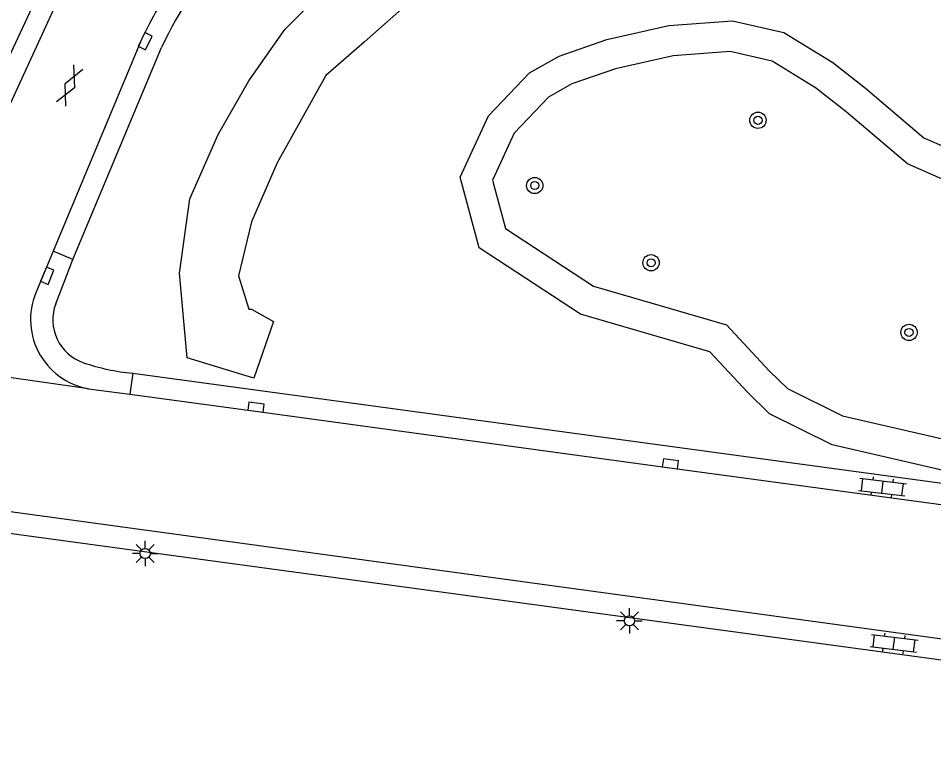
# Model space of a CAD drawing. Extents: x 132999 to 136000, y 398499 to 400501.
# Drawn here: x 134608.85 to 134653.76, y 399143.74 to 399179.94 of the extents above; entities that cross this region are included whole.
import ezdxf

# ---------------------------------------------------------------- set-up
doc = ezdxf.new("R2010")
doc.units = 0
for name, color, linetype in [('gg-knt-verharding', 7, 'Continuous'), ('gt-grn-groengrens', 7, 'Continuous'), ('gt-grn-weggrens', 7, 'Continuous'), ('gt-symb-boom', 7, 'Continuous'), ('gt-symb-gesloten verharding', 7, 'Continuous'), ('gt-symb-klinker verharding', 7, 'Continuous'), ('gt-symb-kolk', 7, 'Continuous'), ('gt-symb-lichtmast', 7, 'Continuous')]:
    doc.layers.add(name, color=color, linetype=linetype)

# ---------------------------------------------------------------- blocks, each defined once
blk = doc.blocks.new('gt0-BOOM')
at = {"layer": 'gt-symb-boom'}
for radius in [0.4, 0.2]:
    blk.add_circle((0, 0), radius, dxfattribs=at)
blk = doc.blocks.new('gt0-GESVH1')
at = {"layer": 'gt-symb-gesloten verharding'}
for p, q in [((-0.992, -0.261), (0.008, 0.239)), ((0.008, -0.261), (-0.992, 0.239)), ((0.008, 0.239), (1.008, -0.261)), ((1.008, 0.239), (0.008, -0.261))]:
    blk.add_line(p, q, dxfattribs=at)
blk = doc.blocks.new('gt0-KOLK')
at = {"layer": 'gt-symb-kolk'}
blk.add_lwpolyline([(0, 0), (0.375, 0), (0.375, 0.4), (-0.375, 0.4), (-0.375, 0), (0, 0)], dxfattribs=at)
blk = doc.blocks.new('gt0-KL1')
at = {"layer": 'gt-symb-klinker verharding'}
for p, q in [((-0.5, 0.3), (-0.5, 0.45)), ((0.5, 0.3), (0.5, 0.45)), ((-1.15, 0.3), (1.15, 0.3)), ((-1, -0.3), (-1, 0.3)), ((0, -0.3), (0, 0.3)), ((1, -0.3), (1, 0.3)), ((-1.15, -0.3), (1.15, -0.3)), ((-0.5, -0.45), (-0.5, -0.3)), ((0.5, -0.45), (0.5, -0.3))]:
    blk.add_line(p, q, dxfattribs=at)
blk = doc.blocks.new('gt0-LMAST')
at = {"layer": 'gt-symb-lichtmast'}
for p, q in [((-0.005, 0.246), (-0.005, 0.621)), ((-0.182, 0.173), (-0.447, 0.438)), ((0.172, 0.173), (0.437, 0.438)), ((-0.255, -0.004), (-0.63, -0.004)), ((-0.182, -0.181), (-0.447, -0.446)), ((-0.005, -0.254), (-0.005, -0.629)), ((0.437, -0.446), (0.172, -0.181)), ((0.245, -0.004), (0.62, -0.004))]:
    blk.add_line(p, q, dxfattribs=at)
blk.add_circle((-0.005, -0.004), 0.25, dxfattribs=at)

msp = doc.modelspace()

# ---------------------------------------------------------------- linework, layer by layer
at = {"layer": 'gg-knt-verharding'}
for p, q in [((134611.446, 399184.676), (134608.253, 399177.744)), ((134602.917, 399163.67), (134611.689, 399182.776)), ((134611.535, 399168.092), (134615.883, 399178.508)), ((134610.563, 399168.497), (134609.793, 399166.65)), ((134611.535, 399168.092), (134610.563, 399168.497)), ((134610.687, 399165.922), (134611.535, 399168.092)), ((134614.465, 399162.508), (134614.326, 399161.478)), ((134612.303, 399161.75), (134614.326, 399161.478))]:
    msp.add_line(p, q, dxfattribs=at)
for points in [[(134615, 399179.104), (134614.898, 399178.899), (134610.563, 399168.497)], [(134614.465, 399162.508), (134661.267, 399156.156), (134691.365, 399152.054)], [(134614.326, 399161.478), (134620.488, 399160.648), (134640.816, 399157.869), (134661.147, 399155.119), (134671.258, 399153.715), (134681.423, 399152.34), (134691.322, 399150.974)], [(134693.933, 399146.034), (134667.953, 399149.589), (134667.597, 399149.6), (134657.652, 399149.018), (134657.458, 399149.026), (134654.529, 399149.403), (134607.009, 399155.898), (134606.604, 399155.935)], [(134689.952, 399130.96), (134688.966, 399131.219), (134692.629, 399145.18), (134668.016, 399148.537), (134667.399, 399148.547), (134657.693, 399147.955), (134657.27, 399147.999), (134606.228, 399154.937), (134597.24, 399133.711), (134596.298, 399134.088)]]:
    msp.add_lwpolyline(points, dxfattribs=at)
for centre, radius, start, end in [((134634.388, 399169.854), 20.429, 121.2777, 154.9379), ((134634.595, 399169.652), 21.756, 145.3133, 154.2493), ((134612.907, 399165.152), 3.455, 154.3145, 259.9326), ((134612.78, 399165.14), 2.235, 159.5098, 250.7645), ((134615.514, 399173.25), 10.793, 251.2443, 264.4207)]:
    msp.add_arc(centre, radius, start, end, dxfattribs=at)
at = {"layer": 'gt-grn-groengrens'}
for points in [[(134616.761, 399167.425), (134617.265, 399171.078), (134618.65, 399174.226), (134620.161, 399176.871), (134621.923, 399179.39), (134623.938, 399181.405), (134626.834, 399183.42), (134629.855, 399184.805), (134632.248, 399185.183), (134636.151, 399184.931), (134635.899, 399181.909), (134630.988, 399182.16), (134628.219, 399180.901), (134625.826, 399178.76), (134623.938, 399177.123), (134621.546, 399172.841), (134620.287, 399169.944), (134619.657, 399167.299), (134620.161, 399165.662), (134620.287, 399165.662), (134621.38, 399165.056), (134620.412, 399162.262), (134617.139, 399163.269), (134616.761, 399167.425)], [(134630.53, 399172.132), (134631.926, 399175.156), (134633.934, 399177.264), (134635.389, 399178.085), (134637.733, 399178.9), (134640.765, 399179.588), (134643.887, 399179.813), (134646.415, 399179.234), (134648.819, 399177.765), (134650.423, 399176.509), (134653.286, 399174.075), (134656.286, 399172.755)], [(134655.808, 399171.326), (134652.481, 399172.79), (134649.474, 399175.347), (134647.963, 399176.53), (134645.842, 399177.826), (134643.771, 399178.301), (134640.985, 399178.1), (134638.146, 399177.456), (134636.009, 399176.712), (134634.867, 399176.068), (134633.184, 399174.302), (134632.119, 399171.996)], [(134654.527, 399157.679), (134648.782, 399158.992), (134645.71, 399160.523), (134644.623, 399161.587), (134642.784, 399163.565), (134636.43, 399165.404), (134631.458, 399168.669), (134630.53, 399172.132)], [(134632.119, 399171.996), (134632.759, 399169.609), (134637.064, 399166.782), (134643.6, 399164.89), (134645.698, 399162.634), (134646.591, 399161.76), (134649.291, 399160.414), (134654.771, 399159.162)]]:
    msp.add_lwpolyline(points, dxfattribs=at)
at = {"layer": 'gt-grn-weggrens'}
msp.add_line((134612.303, 399161.75), (134602.312, 399163.149), dxfattribs=at)

# ---------------------------------------------------------------- block references
at = {"layer": 'gt-symb-boom'}
for p in [(134645.14, 399174.93), (134634.19, 399171.727), (134639.897, 399167.935)]:
    msp.add_blockref('gt0-BOOM', p, dxfattribs=at)
at = {"layer": 'gt-symb-boom', "rotation": 40.01095772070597}
msp.add_blockref('gt0-BOOM', (134652.553, 399164.515), dxfattribs=at)
at = {"layer": 'gt-symb-gesloten verharding', "rotation": -114.64309521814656}
msp.add_blockref('gt0-GESVH1', (134611.389, 399176.635), dxfattribs=at)
at = {"layer": 'gt-symb-klinker verharding'}
for p, rotation in [((134651.246, 399156.919), -6.776782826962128), ((134651.816, 399149.251), -6.94741065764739)]:
    msp.add_blockref('gt0-KL1', p, dxfattribs=dict(at, rotation=rotation))
at = {"layer": 'gt-symb-kolk'}
for p, rotation in [((134614.898, 399178.899), -116.3600582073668), ((134610.089, 399167.374), -112.64190009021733), ((134620.488, 399160.648), -7.64386978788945), ((134640.816, 399157.869), -7.757425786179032)]:
    msp.add_blockref('gt0-KOLK', p, dxfattribs=dict(at, rotation=rotation))
at = {"layer": 'gt-symb-lichtmast'}
for p in [(134615.082, 399153.669), (134638.838, 399150.36)]:
    msp.add_blockref('gt0-LMAST', p, dxfattribs=at)

doc.saveas('drawing.dxf')
